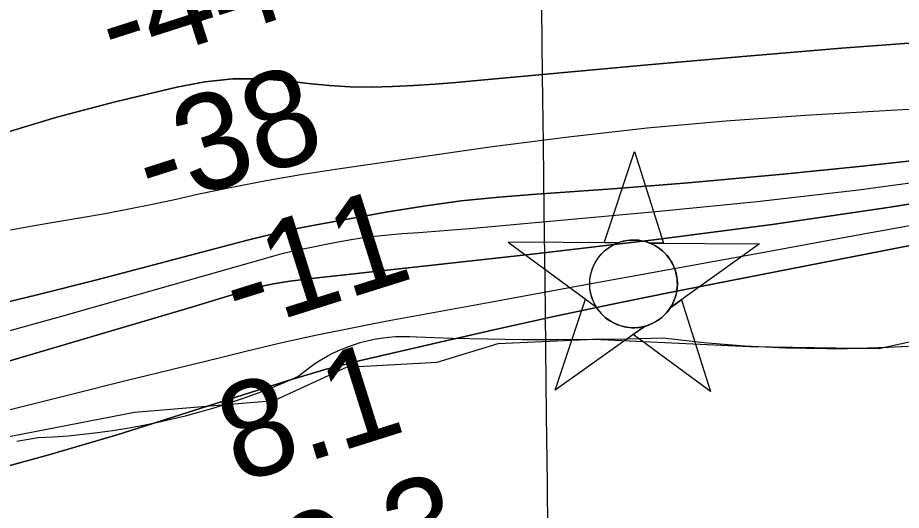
# Model space of a CAD drawing. Extents: x 3683402 to 3721514, y 487807 to 513565.
# Drawn here: x 3713577 to 3714193, y 503641 to 503984 of the extents above; entities that cross this region are included whole.
import ezdxf

# ---------------------------------------------------------------- set-up
doc = ezdxf.new("R2010")
doc.units = 0
for name, color, linetype in [('V-CHAN-NAID', 7, 'Continuous'), ('V-GRID-MAJR', 7, 'Continuous'), ('V-RIVR-EDGE', 7, 'Continuous'), ('V-RIVR-RANG', 7, 'Continuous'), ('V-SITE-VEGE', 7, 'Continuous'), ('V-TOPO-DPTH', 7, 'Continuous'), ('V-TOPO-MINR', 7, 'Continuous'), ('V-TOPO-WATR', 7, 'Continuous')]:
    doc.layers.add(name, color=color, linetype=linetype)

msp = doc.modelspace()

# ---------------------------------------------------------------- linework, layer by layer
at = {"layer": 'V-CHAN-NAID'}
for points in [[(3713995.491, 503827.3), (3713985.904, 503827.368), (3714007.0300000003, 503890.852), (3714027.254, 503827.075), (3714017.667, 503827.143), (3714016.09, 503827.721), (3714013.995, 503828.341), (3714011.955, 503828.792), (3714009.919, 503829.10000000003), (3714008.752, 503829.21400000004), (3714007.218, 503829.295), (3714005.4960000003, 503829.293), (3714004.126, 503829.223), (3714002.22, 503829.022), (3714000.8540000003, 503828.803), (3713999.0700000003, 503828.419), (3713997.54, 503827.999), (3713996.508, 503827.668)], [(3713995.491, 503827.3), (3713919, 503827.842), (3713980.565, 503782.443), (3713979.452, 503784.352), (3713978.642, 503785.98000000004), (3713977.8170000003, 503787.94800000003), (3713977.1210000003, 503790.00200000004), (3713976.756, 503791.325), (3713976.395, 503792.951), (3713976.151, 503794.396), (3713975.963, 503795.994), (3713975.8540000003, 503797.73000000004), (3713975.842, 503799.311), (3713975.949, 503801.385), (3713976.132, 503803.003), (3713976.524, 503805.206), (3713977.005, 503807.129), (3713977.608, 503809.016), (3713978.2630000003, 503810.695), (3713978.99, 503812.283), (3713979.804, 503813.818), (3713980.865, 503815.555), (3713981.896, 503817.025), (3713982.896, 503818.294), (3713983.898, 503819.44), (3713985.207, 503820.777), (3713986.258, 503821.742), (3713987.975, 503823.139), (3713989.187, 503824.009), (3713990.8740000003, 503825.079), (3713992.605, 503826.02400000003), (3713994.051, 503826.708)], [(3714017.667, 503827.143), (3714094.159, 503826.60000000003), (3714031.9560000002, 503782.07800000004), (3714032.867, 503783.56700000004), (3714033.845, 503785.414), (3714034.56, 503786.999), (3714035.299, 503788.954), (3714035.844, 503790.739), (3714036.242, 503792.378), (3714036.603, 503794.38800000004), (3714036.789, 503795.961), (3714036.913, 503798.167), (3714036.883, 503800.229), (3714036.6950000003, 503802.449), (3714036.429, 503804.207), (3714035.938, 503806.439), (3714035.298, 503808.579), (3714034.548, 503810.561), (3714033.9, 503812.004), (3714032.893, 503813.92), (3714031.8310000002, 503815.642), (3714030.617, 503817.344), (3714029.356, 503818.88300000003), (3714028.0840000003, 503820.249), (3714026.452, 503821.781), (3714024.7090000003, 503823.193), (3714023.026, 503824.37), (3714021.139, 503825.50200000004), (3714019.667, 503826.26300000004)], [(3714013.9250000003, 503769.172), (3713951.722, 503724.65), (3713972.848, 503788.13300000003), (3713980.565, 503782.443), (3713981.2, 503781.479), (3713982.583, 503779.62), (3713983.796, 503778.204), (3713985.262, 503776.701), (3713986.651, 503775.45), (3713988.105, 503774.294), (3713989.508, 503773.30700000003), (3713991.186, 503772.271), (3713992.9, 503771.36), (3713994.691, 503770.549), (3713996.137, 503769.993), (3713997.765, 503769.46400000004), (3713999.991, 503768.9), (3714001.523, 503768.613), (3714003.548, 503768.356), (3714005.085, 503768.25200000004), (3714006.946, 503768.23000000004), (3714008.6350000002, 503768.308), (3714010.345, 503768.484), (3714012.247, 503768.795)], [(3714031.9560000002, 503782.07800000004), (3714039.752, 503787.659), (3714059.9760000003, 503723.882), (3714006.128, 503763.592), (3714013.9250000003, 503769.172), (3714015.591, 503769.648), (3714017.203, 503770.208), (3714019.361, 503771.12200000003), (3714021.096, 503772.006), (3714022.9620000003, 503773.12), (3714024.701, 503774.332), (3714026.253, 503775.577), (3714027.54, 503776.745), (3714028.924, 503778.16500000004), (3714030.128, 503779.56700000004), (3714031.247, 503781.039)]]:
    msp.add_lwpolyline(points, close=True, dxfattribs=at)
msp.add_circle((3714006.3769728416, 503798.766077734), 30.540600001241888, dxfattribs=at)
at = {"layer": 'V-GRID-MAJR'}
msp.add_spline([(3714067.22, 493529.221), (3713994.958, 499587.781), (3713922.6720000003, 505648.272), (3713850.387, 511708.776), (3713850.364, 511710.695)], degree=3, dxfattribs=at)
at = {"layer": 'V-RIVR-EDGE'}
msp.add_lwpolyline([(3713212.8370237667, 503556.75762471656), (3713227.818378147, 503545.9147007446), (3713239.854525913, 503557.8914714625), (3713248.9113252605, 503578.8805087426), (3713291.0081539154, 503608.79274701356), (3713386.5396639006, 503640.9741632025), (3713449.0385667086, 503667.23399321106), (3713487.4889248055, 503679.1454491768), (3713550.5465866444, 503688.5947518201), (3713658.6566747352, 503709.3388587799), (3713755.929776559, 503717.5029032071), (3713806.414797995, 503740.79080692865), (3713869.45761557, 503744.2368799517), (3713912.1132032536, 503757.33859085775), (3713978.7564741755, 503760.17543436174), (3714087.4030549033, 503755.1041695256), (3714177.4485303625, 503753.680859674), (3714231.507285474, 503765.55372055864)], dxfattribs=at)
at = {"layer": 'V-SITE-VEGE'}
for p, q in [((3713815.9220000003, 503757.8449999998), (3713820.747, 503759.10899999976)), ((3713820.747, 503759.109), (3713825.623, 503760.162)), ((3713825.623, 503760.162), (3713830.541, 503760.995)), ((3713830.541, 503760.99499999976), (3713835.491, 503761.614)), ((3713835.491, 503761.614), (3713840.463, 503762.01099999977)), ((3713840.463, 503762.01099999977), (3713845.446, 503762.1889999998)), ((3713845.446, 503762.189), (3713850.435, 503762.15)), ((3713850.435, 503762.15), (3713855.416, 503761.886)), ((3713855.416, 503761.88599999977), (3713879.9220000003, 503761.0569999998)), ((3713879.9220000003, 503761.0569999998), (3713904.437, 503760.4709999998)), ((3713904.437, 503760.471), (3713928.953, 503760.129)), ((3713928.953, 503760.129), (3713953.474, 503760.031)), ((3713953.474, 503760.0309999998), (3713977.9930000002, 503760.1819999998)), ((3713977.9930000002, 503760.18200000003), (3714002.511, 503760.571)), ((3714002.511, 503760.571), (3714027.022, 503761.208)), ((3714027.022, 503761.208), (3714041.2060000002, 503759.506)), ((3714041.2060000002, 503759.506), (3714055.413, 503758.026)), ((3713801.848, 503752.793), (3713806.464, 503754.683)), ((3713806.464, 503754.6829999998), (3713811.1580000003, 503756.369)), ((3713811.1580000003, 503756.369), (3713815.9220000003, 503757.84500000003)), ((3714055.413, 503758.026), (3714069.645, 503756.764)), ((3714069.645, 503756.7639999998), (3714083.8910000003, 503755.72799999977)), ((3714083.8910000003, 503755.72799999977), (3714098.153, 503754.9109999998)), ((3714098.153, 503754.911), (3714112.423, 503754.315)), ((3714112.423, 503754.315), (3714126.7060000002, 503753.94200000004)), ((3714126.7060000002, 503753.94200000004), (3714140.991, 503753.788)), ((3714140.991, 503753.788), (3714155.276, 503753.86)), ((3714155.276, 503753.86), (3714169.558, 503754.153)), ((3714169.558, 503754.153), (3714183.835, 503754.667)), ((3714183.835, 503754.6669999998), (3714198.1010000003, 503755.402)), ((3713788.563, 503745.93), (3713792.8880000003, 503748.4119999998)), ((3713792.8880000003, 503748.4119999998), (3713797.3200000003, 503750.70199999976)), ((3713797.3200000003, 503750.702), (3713801.848, 503752.793)), ((3713780.2600000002, 503740.407), (3713784.35, 503743.26)), ((3713784.35, 503743.26), (3713788.563, 503745.93)), ((3713772.478, 503734.173), (3713776.299, 503737.376)), ((3713776.299, 503737.376), (3713780.2600000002, 503740.407)), ((3713753.319, 503726.15299999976), (3713762.94, 503730.06)), ((3713762.94, 503730.06), (3713772.478, 503734.173)), ((3713733.842, 503718.93099999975), (3713743.617, 503722.44199999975)), ((3713743.617, 503722.44200000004), (3713753.319, 503726.15299999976)), ((3713723.9960000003, 503715.6299999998), (3713733.842, 503718.93099999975)), ((3713704.1070000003, 503709.6329999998), (3713714.083, 503712.52899999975)), ((3713714.083, 503712.52899999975), (3713723.9960000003, 503715.6299999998)), ((3713673.85, 503702.20099999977), (3713683.986, 503704.46799999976)), ((3713683.986, 503704.468), (3713694.0700000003, 503706.947)), ((3713694.0700000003, 503706.947), (3713704.1070000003, 503709.6329999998)), ((3713643.1920000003, 503696.668), (3713653.448, 503698.3)), ((3713653.448, 503698.3), (3713663.67, 503700.145)), ((3713663.67, 503700.1449999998), (3713673.85, 503702.20099999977)), ((3713576.503, 503689.28), (3713591.531, 503691.7109999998)), ((3713591.531, 503691.7109999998), (3713601.898, 503692.275)), ((3713601.898, 503692.275), (3713612.253, 503693.05100000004)), ((3713612.253, 503693.05100000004), (3713622.589, 503694.042)), ((3713622.589, 503694.042), (3713632.9050000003, 503695.246)), ((3713632.9050000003, 503695.246), (3713643.1920000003, 503696.668))]:
    msp.add_line(p, q, dxfattribs=at)
at = {"layer": 'V-TOPO-DPTH'}
for points in [[(3714220.2496357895, 503967.91886150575), (3714151.3841455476, 503962.88154438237), (3714082.566810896, 503957.2242692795), (3714013.7815799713, 503951.15368885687), (3713897.357012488, 503940.35019501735), (3713882.635684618, 503939.078496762), (3713867.9054296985, 503937.9317253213), (3713853.161784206, 503936.97234410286), (3713838.4092116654, 503936.1378896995), (3713823.665127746, 503935.7912360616), (3713808.941160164, 503935.9665790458), (3713794.2473670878, 503936.9249169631), (3713779.5736903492, 503938.40525150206), (3713766.7369840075, 503940.0467021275), (3713746.9314949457, 503941.4884445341), (3713727.202239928, 503941.50502581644), (3713707.587335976, 503939.3838654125), (3713688.0486660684, 503935.8375438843), (3713645.140520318, 503925.60683344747), (3713604.5331447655, 503914.8507642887), (3713564.35877629, 503902.7741779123), (3713524.833918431, 503888.71681570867), (3713485.7420676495, 503873.3389362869), (3713168.298088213, 503739.25464379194)], [(3713168.298088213, 503739.25464379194), (3713485.7420676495, 503873.3389362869), (3713524.833918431, 503888.71681570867), (3713564.35877629, 503902.7741779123), (3713604.5331447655, 503914.8507642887), (3713645.140520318, 503925.60683344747), (3713688.0486660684, 503935.8375438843), (3713707.587335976, 503939.3838654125), (3713727.202239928, 503941.50502581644), (3713746.9314949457, 503941.4884445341), (3713766.7369840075, 503940.0467021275), (3713779.5736903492, 503938.40525150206), (3713794.2473670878, 503936.9249169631), (3713808.941160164, 503935.9665790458), (3713823.665127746, 503935.7912360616), (3713838.4092116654, 503936.1378896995), (3713853.161784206, 503936.97234410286), (3713867.9054296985, 503937.9317253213), (3713882.635684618, 503939.078496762), (3713897.357012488, 503940.35019501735), (3714013.7815799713, 503951.15368885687), (3714082.566810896, 503957.2242692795), (3714151.3841455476, 503962.88154438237), (3714220.2496357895, 503967.91886150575)], [(3713572.088047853, 503836.50758795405), (3713588.6251911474, 503839.3523416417), (3713605.1684670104, 503842.161212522), (3713621.715831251, 503844.94616153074), (3713638.240215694, 503847.84667888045), (3713654.7298930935, 503850.9251012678), (3713671.16750993, 503854.27038121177), (3713687.570419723, 503857.7935661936), (3713702.5431809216, 503861.1367472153), (3713726.4575500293, 503866.1856402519), (3713750.4400005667, 503870.8624746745), (3713774.524573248, 503874.9812211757), (3713798.677227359, 503878.7279090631), (3713906.180103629, 503894.12815871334), (3713960.946681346, 503901.267654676), (3714015.8063459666, 503907.48047711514), (3714070.805640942, 503912.3032892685), (3714125.898022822, 503916.1994278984), (3714185.642106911, 503919.6653314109), (3714210.923998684, 503921.2468393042)], [(3713572.088047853, 503836.50758795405), (3713588.6251911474, 503839.3523416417), (3713605.1684670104, 503842.161212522), (3713621.715831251, 503844.94616153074), (3713638.240215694, 503847.84667888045), (3713654.7298930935, 503850.9251012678), (3713671.16750993, 503854.27038121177), (3713687.570419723, 503857.7935661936), (3713702.5431809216, 503861.1367472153), (3713726.4575500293, 503866.1856402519), (3713750.4400005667, 503870.8624746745), (3713774.524573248, 503874.9812211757), (3713798.677227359, 503878.7279090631), (3713906.180103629, 503894.12815871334), (3713960.946681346, 503901.267654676), (3714015.8063459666, 503907.48047711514), (3714070.805640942, 503912.3032892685), (3714125.898022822, 503916.1994278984), (3714185.642106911, 503919.6653314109), (3714210.923998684, 503921.2468393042)], [(3713549.133608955, 503781.14060907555), (3713590.8125304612, 503791.1610167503), (3713632.3754190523, 503801.6839621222), (3713737.3241145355, 503829.2652209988), (3713749.555824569, 503832.3267828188), (3713761.830166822, 503835.19578459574), (3713774.1684574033, 503837.7759463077), (3713786.549380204, 503840.1635479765), (3713833.844327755, 503848.7096670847), (3713859.968765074, 503852.9511535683), (3713886.1680144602, 503856.5691559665), (3713912.479481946, 503859.2519322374), (3713938.865761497, 503861.3112244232), (3713965.2995036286, 503863.01897065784), (3713991.7214993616, 503864.88327722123), (3714018.1258754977, 503866.98242427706), (3714044.5185052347, 503869.23813166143), (3714110.555278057, 503875.1779508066), (3714165.8737216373, 503880.666519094), (3714221.110441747, 503886.8309788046)], [(3714221.110441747, 503886.8309788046), (3714165.8737216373, 503880.666519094), (3714110.555278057, 503875.1779508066), (3714044.5185052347, 503869.23813166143), (3714018.1258754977, 503866.98242427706), (3713991.7214993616, 503864.88327722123), (3713965.2995036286, 503863.01897065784), (3713938.865761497, 503861.3112244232), (3713912.479481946, 503859.2519322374), (3713886.1680144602, 503856.5691559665), (3713859.968765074, 503852.9511535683), (3713833.844327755, 503848.7096670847), (3713786.549380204, 503840.1635479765), (3713774.1684574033, 503837.7759463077), (3713761.830166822, 503835.19578459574), (3713749.555824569, 503832.3267828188), (3713737.3241145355, 503829.2652209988), (3713632.3754190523, 503801.6839621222), (3713590.8125304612, 503791.1610167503), (3713549.133608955, 503781.14060907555)], [(3714447.3461160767, 503874.11631857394), (3714030.5500339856, 503792.44549545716), (3713990.6580125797, 503784.4044781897), (3713950.8275759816, 503776.07666130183), (3713911.0895165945, 503767.3186449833), (3713871.4130420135, 503758.27382904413), (3713816.1027488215, 503745.35007592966), (3713804.1652130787, 503742.4150854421), (3713792.2777371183, 503739.297795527), (3713780.465350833, 503735.90705647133), (3713768.7030243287, 503732.33401798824), (3713646.4618132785, 503693.65454904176), (3713598.980960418, 503679.58733660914), (3713551.205389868, 503666.6983977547)], [(3714267.379886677, 503865.32803708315), (3714185.24222072, 503852.3028278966), (3714102.976805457, 503840.199618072), (3714020.5197662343, 503829.47940729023), (3713937.9349777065, 503819.6811958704), (3713784.1141405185, 503802.7397181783), (3713778.347405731, 503802.0764362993), (3713772.5853495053, 503801.37614870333), (3713766.83031112, 503800.6203525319), (3713761.079951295, 503799.82755064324), (3713755.3632695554, 503798.8725453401), (3713749.686604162, 503797.73921031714), (3713744.06996329, 503796.3383807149), (3713738.4933387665, 503794.7592213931), (3713732.794694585, 503792.99859972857), (3713724.3939117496, 503790.421270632), (3713715.9864563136, 503787.8660530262), (3713707.568991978, 503785.344002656), (3713699.144855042, 503782.8440637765), (3713555.5594662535, 503740.54160127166)], [(3713555.5594662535, 503740.54160127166), (3713699.144855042, 503782.8440637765), (3713707.568991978, 503785.344002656), (3713715.9864563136, 503787.8660530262), (3713724.3939117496, 503790.421270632), (3713732.794694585, 503792.99859972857), (3713738.4933387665, 503794.7592213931), (3713744.06996329, 503796.3383807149), (3713749.686604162, 503797.73921031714), (3713755.3632695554, 503798.8725453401), (3713761.079951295, 503799.82755064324), (3713766.83031112, 503800.6203525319), (3713772.5853495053, 503801.37614870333), (3713778.347405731, 503802.0764362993), (3713784.1141405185, 503802.7397181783), (3713937.9349777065, 503819.6811958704), (3714020.5197662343, 503829.47940729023), (3714102.976805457, 503840.199618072), (3714185.24222072, 503852.3028278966), (3714267.379886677, 503865.32803708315)]]:
    msp.add_lwpolyline(points, dxfattribs=at)
at = {"layer": 'V-TOPO-MINR'}
for points in [[(3713168.298088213, 503739.25464379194), (3713485.7420676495, 503873.3389362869), (3713524.833918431, 503888.71681570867), (3713564.35877629, 503902.7741779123), (3713604.5331447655, 503914.8507642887), (3713645.140520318, 503925.60683344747), (3713688.0486660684, 503935.8375438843), (3713707.587335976, 503939.3838654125), (3713727.202239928, 503941.50502581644), (3713746.9314949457, 503941.4884445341), (3713766.7369840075, 503940.0467021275), (3713779.5736903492, 503938.40525150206), (3713794.2473670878, 503936.9249169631), (3713808.941160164, 503935.9665790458), (3713823.665127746, 503935.7912360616), (3713838.4092116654, 503936.1378896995), (3713853.161784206, 503936.97234410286), (3713867.9054296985, 503937.9317253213), (3713882.635684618, 503939.078496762), (3713897.357012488, 503940.35019501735), (3714013.7815799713, 503951.15368885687), (3714082.566810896, 503957.2242692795), (3714151.3841455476, 503962.88154438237), (3714220.2496357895, 503967.91886150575)], [(3713572.088047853, 503836.50758795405), (3713588.6251911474, 503839.3523416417), (3713605.1684670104, 503842.161212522), (3713621.715831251, 503844.94616153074), (3713638.240215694, 503847.84667888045), (3713654.7298930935, 503850.9251012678), (3713671.16750993, 503854.27038121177), (3713687.570419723, 503857.7935661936), (3713702.5431809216, 503861.1367472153), (3713726.4575500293, 503866.1856402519), (3713750.4400005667, 503870.8624746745), (3713774.524573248, 503874.9812211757), (3713798.677227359, 503878.7279090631), (3713906.180103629, 503894.12815871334), (3713960.946681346, 503901.267654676), (3714015.8063459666, 503907.48047711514), (3714070.805640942, 503912.3032892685), (3714125.898022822, 503916.1994278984), (3714185.642106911, 503919.6653314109), (3714210.923998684, 503921.2468393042)], [(3713549.133608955, 503781.14060907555), (3713590.8125304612, 503791.1610167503), (3713632.3754190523, 503801.6839621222), (3713737.3241145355, 503829.2652209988), (3713749.555824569, 503832.3267828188), (3713761.830166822, 503835.19578459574), (3713774.1684574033, 503837.7759463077), (3713786.549380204, 503840.1635479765), (3713833.844327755, 503848.7096670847), (3713859.968765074, 503852.9511535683), (3713886.1680144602, 503856.5691559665), (3713912.479481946, 503859.2519322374), (3713938.865761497, 503861.3112244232), (3713965.2995036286, 503863.01897065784), (3713991.7214993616, 503864.88327722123), (3714018.1258754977, 503866.98242427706), (3714044.5185052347, 503869.23813166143), (3714110.555278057, 503875.1779508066), (3714165.8737216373, 503880.666519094), (3714221.110441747, 503886.8309788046)], [(3713544.9449297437, 503704.6145188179), (3713579.410590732, 503713.204016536), (3713583.9391501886, 503714.33136966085), (3713617.357029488, 503722.63093258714), (3713650.7809845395, 503730.9058963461), (3713684.214053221, 503739.1439613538), (3713717.653197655, 503747.35742719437), (3713736.2032069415, 503751.90290585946), (3713760.4180481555, 503757.60950008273), (3713784.6943707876, 503763.02872613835), (3713809.0629155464, 503768.01689994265), (3713833.4929417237, 503772.7177055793), (3713907.675118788, 503786.3111788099), (3713969.2453733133, 503797.576610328), (3714030.819621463, 503808.8201380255), (3714092.399860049, 503820.0308099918), (3714153.98409226, 503831.21957813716), (3714435.1489612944, 503882.22479008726)], [(3713553.047969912, 503761.20163801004), (3713609.639223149, 503776.70079637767), (3713756.5850098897, 503818.4928922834), (3713761.4552577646, 503819.81616445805), (3713766.3441818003, 503821.0623875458), (3713771.2611200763, 503822.19303700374), (3713776.196734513, 503823.24663737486), (3713797.9652691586, 503827.62590235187), (3713809.608085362, 503829.71920405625), (3713821.2929567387, 503831.4903612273), (3713833.040910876, 503832.7783015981), (3713844.830920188, 503833.74409743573), (3713856.648640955, 503834.5194011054), (3713868.4610903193, 503835.3641171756), (3713880.265632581, 503836.31295184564), (3713892.06490344, 503837.33119891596), (3714021.9400413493, 503849.1161648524), (3714092.5767710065, 503856.2442547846), (3714163.0954716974, 503864.3186823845), (3714233.4371289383, 503873.81261648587)], [(3713555.5594662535, 503740.54160127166), (3713699.144855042, 503782.8440637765), (3713707.568991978, 503785.344002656), (3713715.9864563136, 503787.8660530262), (3713724.3939117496, 503790.421270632), (3713732.794694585, 503792.99859972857), (3713738.4933387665, 503794.7592213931), (3713744.06996329, 503796.3383807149), (3713749.686604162, 503797.73921031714), (3713755.3632695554, 503798.8725453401), (3713761.079951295, 503799.82755064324), (3713766.83031112, 503800.6203525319), (3713772.5853495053, 503801.37614870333), (3713778.347405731, 503802.0764362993), (3713784.1141405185, 503802.7397181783), (3713937.9349777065, 503819.6811958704), (3714020.5197662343, 503829.47940729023), (3714102.976805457, 503840.199618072), (3714185.24222072, 503852.3028278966), (3714267.379886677, 503865.32803708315)]]:
    msp.add_lwpolyline(points, dxfattribs=at)
at = {"layer": 'V-TOPO-WATR'}
msp.add_lwpolyline([(3713551.205389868, 503666.6983977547), (3713598.980960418, 503679.58733660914), (3713646.4618132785, 503693.65454904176), (3713768.7030243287, 503732.33401798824), (3713780.465350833, 503735.90705647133), (3713792.2777371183, 503739.297795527), (3713804.1652130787, 503742.4150854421), (3713816.1027488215, 503745.35007592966), (3713871.4130420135, 503758.27382904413), (3713911.0895165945, 503767.3186449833), (3713950.8275759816, 503776.07666130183), (3713990.6580125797, 503784.4044781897), (3714030.5500339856, 503792.44549545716), (3714447.3461160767, 503874.11631857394)], dxfattribs=at)

# ---------------------------------------------------------------- texts
at = {"layer": 'V-RIVR-RANG'}
for s, rotation, p in [('-44', 17.741638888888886, (3713644.722961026, 503946.57168209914)), ('-38', 17.741638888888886, (3713670.688978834, 503849.8862170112)), ('-11', 17.458325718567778, (3713731.091705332, 503764.48185341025)), ('8.1', 17.458325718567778, (3713730.3783833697, 503659.42899850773)), ('10.3', 17.458325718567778, (3713726.6455178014, 503553.42549922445))]:
    msp.add_text(s, height=66.99999999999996, rotation=rotation, dxfattribs=at).set_placement(p)

doc.saveas('drawing.dxf')
